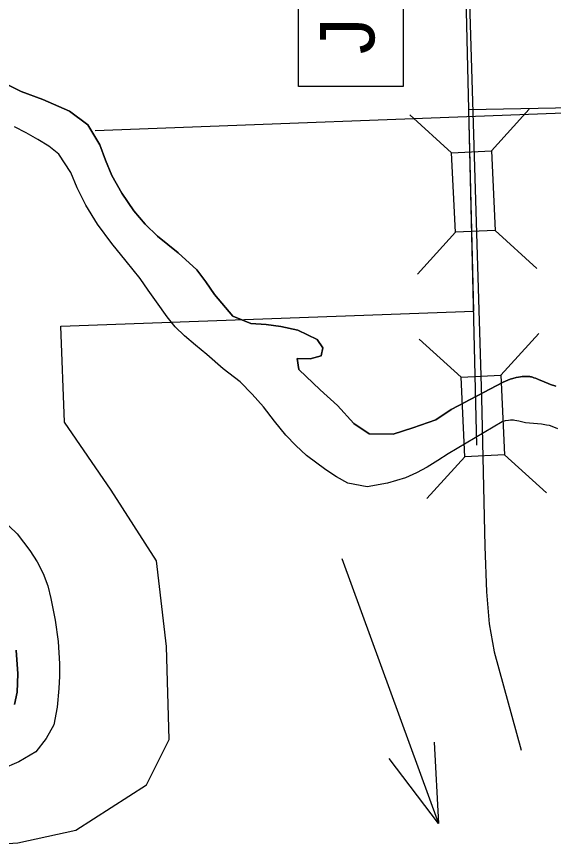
# Model space of a CAD drawing. Extents: x 2480962 to 2688785, y 277103 to 599240.
# Drawn here: x 2565133 to 2568580, y 312395 to 317721 of the extents above; entities that cross this region are included whole.
import ezdxf

# ---------------------------------------------------------------- set-up
doc = ezdxf.new("R2010")
doc.units = 0
for name, color, linetype in [('Bridges', 7, 'Continuous'), ('Culture', 7, 'Continuous'), ('Lakes and Ponds', 7, 'Continuous'), ('Narrow River Creek and Branch and Slough', 7, 'Continuous'), ('Section Lines', 7, 'Continuous'), ('State Park', 7, 'Continuous'), ('US Highways Related Text', 7, 'Continuous'), ('US Routes Highway Center Lines', 7, 'Continuous')]:
    doc.layers.add(name, color=color, linetype=linetype)

msp = doc.modelspace()

# ---------------------------------------------------------------- linework, layer by layer
at = {"layer": 'Bridges'}
for p, q in [((2568181.505, 316858.273), (2568425.046, 317126.152)), ((2567925.794, 316846.104), (2567657.915, 317089.646)), ((2567950.132, 316334.683), (2567706.59, 316066.803)), ((2568205.843, 316346.852), (2568473.722, 316103.31)), ((2568242.065, 315416.022), (2568485.606, 315683.901)), ((2567986.354, 315403.853), (2567718.475, 315647.395)), ((2568010.692, 314892.432), (2567767.15, 314624.552)), ((2568266.403, 314904.601), (2568534.282, 314661.059))]:
    msp.add_line(p, q, dxfattribs=at)
for points in [[(2567950.132, 316334.683), (2567925.794, 316846.104), (2568181.505, 316858.273), (2568205.843, 316346.852)], [(2568010.692, 314892.432), (2567986.354, 315403.853), (2568242.065, 315416.022), (2568266.403, 314904.601)]]:
    msp.add_lwpolyline(points, close=True, dxfattribs=at)
at = {"layer": 'Culture'}
msp.add_lwpolyline([(2566943.434, 317270.965), (2566943.434, 318000.03), (2567614.396, 318000.03), (2567614.396, 317270.965)], close=True, dxfattribs=at)
at = {"layer": 'Lakes and Ponds'}
for points in [[(2565046.716, 317297.054), (2565162.346, 317239.47), (2565301.901, 317188.436), (2565472.069, 317114.019), (2565590.375, 317026.408), (2565667.473, 316897.762), (2565704.558, 316797.606), (2565744.134, 316698.906), (2565808.844, 316586.028), (2565885.584, 316473.419), (2565957.707, 316388.112), (2566037.673, 316310.347), (2566170.463, 316203.003), (2566289.262, 316093.34), (2566347.803, 316015.648), (2566403.123, 315935.43), (2566520.589, 315795.653), (2566635.994, 315748.091), (2566734.419, 315742.269), (2566828.968, 315730.343), (2566937.821, 315706.703), (2567063.565, 315645.333), (2567099.173, 315592.818), (2567087.95, 315541.582), (2567018.178, 315521.97), (2566933.878, 315524.096), (2566945.472, 315454.156), (2567082.81, 315322.845), (2567193.41, 315221.022), (2567298.264, 315107.036), (2567396.073, 315039.024), (2567550.547, 315038.467), (2567678.061, 315077.42), (2567825.311, 315130.856), (2567924.127, 315197.248), (2568256.754, 315371.918)], [(2568250.282, 315117.045), (2567904.425, 314911.998), (2567837.883, 314868.39), (2567769.922, 314826.757), (2567701.018, 314789.216), (2567629.046, 314757.419), (2567513.473, 314722.743), (2567383.597, 314699.782), (2567260.708, 314723.108), (2567186.338, 314762.918), (2567118.387, 314808.177), (2566993.931, 314901.667), (2566924.788, 314963.907), (2566860.647, 315031.063), (2566789.035, 315121.469), (2566718.18, 315212.401), (2566646.036, 315295.684), (2566568.14, 315373.513), (2566459.948, 315457.339), (2566353.582, 315549.229), (2566281.995, 315609.733), (2566210.454, 315670.381), (2566151.286, 315728.015), (2566099.405, 315792.251), (2566031.043, 315889.002), (2565978.489, 315963.208), (2565925.428, 316037.068), (2565836.658, 316149.408), (2565743.834, 316263.662), (2565652.791, 316387.986), (2565577.877, 316508.658), (2565521.233, 316619.711), (2565480.897, 316719.094), (2565404.023, 316837.717), (2565339.335, 316888.806), (2565269.542, 316930.983), (2565195.237, 316973.226), (2565119.29, 317011.863)], [(2568256.754, 315371.918), (2568301.404, 315390.747), (2568318.247, 315395.384), (2568340.83, 315401.118), (2568354.769, 315404.207), (2568368.985, 315406.719), (2568378.559, 315407.991), (2568391.377, 315409.092), (2568398.7, 315409.373), (2568407.044, 315409.352), (2568416.519, 315408.84), (2568427.227, 315407.558), (2568432.869, 315406.547), (2568438.823, 315405.202), (2568445.09, 315403.449), (2568454.752, 315400.308), (2568464.328, 315396.917), (2568483.279, 315389.549), (2568520.803, 315373.672), (2568545.925, 315363.336), (2568560.45, 315357.893), (2568594.324, 315346.006)], [(2568608.113, 315072.269), (2568572.615, 315086.611), (2568554.594, 315092.512), (2568536.201, 315096.609), (2568502.643, 315100.99), (2568451.887, 315105.801), (2568426.574, 315108.373), (2568401.463, 315111.648), (2568384.299, 315114.951), (2568358.634, 315121.152), (2568345.798, 315123.994), (2568332.935, 315126.161), (2568322.694, 315127.154), (2568304.603, 315127.266), (2568290.964, 315126.096), (2568270.526, 315122.529), (2568250.282, 315117.045)], [(2565031.035, 314498.755), (2565135.621, 314396.797), (2565218.241, 314290.337), (2565264.866, 314218.279), (2565303.807, 314141.822), (2565332.45, 314063.14), (2565353.507, 313982.478), (2565380.704, 313842.687), (2565399.836, 313704.722), (2565409.033, 313562.522), (2565408.308, 313483.25), (2565404.553, 313403.972), (2565393.207, 313283.377), (2565371.656, 313170.576), (2565323.503, 313081.248), (2565257.17, 312997.532), (2565146.28, 312932.875), (2565037.035, 312884.302)], [(2565119.988, 313301.336), (2565136.286, 313379.923), (2565141.662, 313498.379), (2565130.237, 313650.556)]]:
    msp.add_lwpolyline(points, dxfattribs=at)
at = {"layer": 'Narrow River Creek and Branch and Slough'}
for points in [[(2568256.754, 315371.918), (2567924.127, 315197.248), (2567825.311, 315130.856), (2567678.061, 315077.42), (2567550.547, 315038.467), (2567396.073, 315039.024), (2567298.264, 315107.036), (2567193.41, 315221.022), (2567082.81, 315322.845), (2566945.472, 315454.156), (2566933.878, 315524.096), (2567018.178, 315521.97), (2567087.95, 315541.582), (2567099.173, 315592.818), (2567063.565, 315645.333), (2566937.821, 315706.703), (2566828.968, 315730.343), (2566734.419, 315742.269), (2566635.994, 315748.091), (2566520.589, 315795.653), (2566403.123, 315935.43), (2566347.803, 316015.648), (2566289.262, 316093.34), (2566170.463, 316203.003), (2566037.673, 316310.347), (2565957.707, 316388.112), (2565885.584, 316473.419), (2565808.844, 316586.028), (2565744.134, 316698.906), (2565704.558, 316797.606), (2565667.473, 316897.762), (2565590.375, 317026.408), (2565472.069, 317114.019), (2565301.901, 317188.436), (2565162.346, 317239.47), (2565046.716, 317297.054)], [(2565046.716, 317297.054), (2565162.346, 317239.47), (2565301.901, 317188.436), (2565472.069, 317114.019), (2565590.375, 317026.408), (2565667.473, 316897.762), (2565704.558, 316797.606), (2565744.134, 316698.906), (2565808.844, 316586.028), (2565885.584, 316473.419), (2565957.707, 316388.112), (2566037.673, 316310.347), (2566170.463, 316203.003), (2566289.262, 316093.34), (2566347.803, 316015.648), (2566403.123, 315935.43), (2566520.589, 315795.653), (2566635.994, 315748.091), (2566734.419, 315742.269), (2566828.968, 315730.343), (2566937.821, 315706.703), (2567063.565, 315645.333), (2567099.173, 315592.818), (2567087.95, 315541.582), (2567018.178, 315521.97), (2566933.878, 315524.096), (2566945.472, 315454.156), (2567082.81, 315322.845), (2567193.41, 315221.022), (2567298.264, 315107.036), (2567396.073, 315039.024), (2567550.547, 315038.467), (2567678.061, 315077.42), (2567825.311, 315130.856), (2567924.127, 315197.248), (2568256.754, 315371.918)], [(2568250.282, 315117.045), (2567904.425, 314911.998), (2567837.883, 314868.39), (2567769.922, 314826.757), (2567701.018, 314789.216), (2567629.046, 314757.419), (2567513.473, 314722.743), (2567383.597, 314699.782), (2567260.708, 314723.108), (2567186.338, 314762.918), (2567118.387, 314808.177), (2566993.931, 314901.667), (2566924.788, 314963.907), (2566860.647, 315031.063), (2566789.035, 315121.469), (2566718.18, 315212.401), (2566646.036, 315295.684), (2566568.14, 315373.513), (2566459.948, 315457.339), (2566353.582, 315549.229), (2566281.995, 315609.733), (2566210.454, 315670.381), (2566151.286, 315728.015), (2566099.405, 315792.251), (2566031.043, 315889.002), (2565978.489, 315963.208), (2565925.428, 316037.068), (2565836.658, 316149.408), (2565743.834, 316263.662), (2565652.791, 316387.986), (2565577.877, 316508.658), (2565521.233, 316619.711), (2565480.897, 316719.094), (2565404.023, 316837.717), (2565339.335, 316888.806), (2565269.542, 316930.983), (2565195.237, 316973.226), (2565119.29, 317011.863)], [(2568250.282, 315117.045), (2567904.425, 314911.998), (2567837.883, 314868.39), (2567769.922, 314826.757), (2567701.018, 314789.216), (2567629.046, 314757.419), (2567513.473, 314722.743), (2567383.597, 314699.782), (2567260.708, 314723.108), (2567186.338, 314762.918), (2567118.387, 314808.177), (2566993.931, 314901.667), (2566924.788, 314963.907), (2566860.647, 315031.063), (2566789.035, 315121.469), (2566718.18, 315212.401), (2566646.036, 315295.684), (2566568.14, 315373.513), (2566459.948, 315457.339), (2566353.582, 315549.229), (2566281.995, 315609.733), (2566210.454, 315670.381), (2566151.286, 315728.015), (2566099.405, 315792.251), (2566031.043, 315889.002), (2565978.489, 315963.208), (2565925.428, 316037.068), (2565836.658, 316149.408), (2565743.834, 316263.662), (2565652.791, 316387.986), (2565577.877, 316508.658), (2565521.233, 316619.711), (2565480.897, 316719.094), (2565404.023, 316837.717), (2565339.335, 316888.806), (2565269.542, 316930.983), (2565195.237, 316973.226), (2565119.29, 317011.863)], [(2568256.754, 315371.918), (2568301.404, 315390.747), (2568318.247, 315395.384), (2568340.83, 315401.118), (2568354.769, 315404.207), (2568368.985, 315406.719), (2568378.559, 315407.991), (2568391.377, 315409.092), (2568398.7, 315409.373), (2568407.044, 315409.352), (2568416.519, 315408.84), (2568427.227, 315407.558), (2568432.869, 315406.547), (2568438.823, 315405.202), (2568445.09, 315403.449), (2568454.752, 315400.308), (2568464.328, 315396.917), (2568483.279, 315389.549), (2568520.803, 315373.672), (2568545.925, 315363.336), (2568560.45, 315357.893), (2568594.324, 315346.006)], [(2568594.324, 315346.006), (2568560.45, 315357.893), (2568545.925, 315363.336), (2568520.803, 315373.672), (2568483.279, 315389.549), (2568464.328, 315396.917), (2568454.752, 315400.308), (2568445.09, 315403.449), (2568438.823, 315405.202), (2568432.869, 315406.547), (2568427.227, 315407.558), (2568416.519, 315408.84), (2568407.044, 315409.352), (2568398.7, 315409.373), (2568391.377, 315409.092), (2568378.559, 315407.991), (2568368.985, 315406.719), (2568354.769, 315404.207), (2568340.83, 315401.118), (2568318.247, 315395.384), (2568301.404, 315390.747), (2568256.754, 315371.918)], [(2568608.113, 315072.269), (2568572.615, 315086.611), (2568554.594, 315092.512), (2568536.201, 315096.609), (2568502.643, 315100.99), (2568451.887, 315105.801), (2568426.574, 315108.373), (2568401.463, 315111.648), (2568384.299, 315114.951), (2568358.634, 315121.152), (2568345.798, 315123.994), (2568332.935, 315126.161), (2568322.694, 315127.154), (2568304.603, 315127.266), (2568290.964, 315126.096), (2568270.526, 315122.529), (2568250.282, 315117.045)], [(2568608.113, 315072.269), (2568572.615, 315086.611), (2568554.594, 315092.512), (2568536.201, 315096.609), (2568502.643, 315100.99), (2568451.887, 315105.801), (2568426.574, 315108.373), (2568401.463, 315111.648), (2568384.299, 315114.951), (2568358.634, 315121.152), (2568345.798, 315123.994), (2568332.935, 315126.161), (2568322.694, 315127.154), (2568304.603, 315127.266), (2568290.964, 315126.096), (2568270.526, 315122.529), (2568250.282, 315117.045)], [(2565031.035, 314498.755), (2565135.621, 314396.797), (2565218.241, 314290.337), (2565264.866, 314218.279), (2565303.807, 314141.822), (2565332.45, 314063.14), (2565353.507, 313982.478), (2565380.704, 313842.687), (2565399.836, 313704.722), (2565409.033, 313562.522), (2565408.308, 313483.25), (2565404.553, 313403.972), (2565393.207, 313283.377), (2565371.656, 313170.576), (2565323.503, 313081.248), (2565257.17, 312997.532), (2565146.28, 312932.875), (2565037.035, 312884.302)], [(2565031.035, 314498.755), (2565135.621, 314396.797), (2565218.241, 314290.337), (2565264.866, 314218.279), (2565303.807, 314141.822), (2565332.45, 314063.14), (2565353.507, 313982.478), (2565380.704, 313842.687), (2565399.836, 313704.722), (2565409.033, 313562.522), (2565408.308, 313483.25), (2565404.553, 313403.972), (2565393.207, 313283.377), (2565371.656, 313170.576), (2565323.503, 313081.248), (2565257.17, 312997.532), (2565146.28, 312932.875), (2565037.035, 312884.302)], [(2565130.237, 313650.556), (2565141.662, 313498.379), (2565136.286, 313379.923), (2565119.988, 313301.336)], [(2565119.988, 313301.336), (2565136.286, 313379.923), (2565141.662, 313498.379), (2565130.237, 313650.556)]]:
    msp.add_lwpolyline(points, dxfattribs=at)
at = {"layer": 'Section Lines'}
for p, q in [((2568088.879, 314966.267), (2567399.21, 343614.317)), ((2565637.849, 316989.425), (2570096.471, 317156.232))]:
    msp.add_line(p, q, dxfattribs=at)
at = {"layer": 'State Park'}
for p, q in [((2568037.086, 317123.274), (2572032.878, 317204.544)), ((2568069.448, 315827.931), (2568037.086, 317123.274)), ((2565415.778, 315730.78), (2568069.448, 315827.931)), ((2565440.561, 315113.887), (2565415.778, 315730.78)), ((2565739.396, 314678.314), (2565440.561, 315113.887)), ((2566030.653, 314224.944), (2565739.396, 314678.314)), ((2566095.376, 313674.423), (2566030.653, 314224.944)), ((2566111.557, 313075.327), (2566095.376, 313674.423)), ((2565965.929, 312783.874), (2566111.557, 313075.327)), ((2565512.864, 312492.422), (2565965.929, 312783.874)), ((2565140.703, 312411.463), (2565512.864, 312492.422)), ((2564881.808, 312395.272), (2565140.703, 312411.463))]:
    msp.add_line(p, q, dxfattribs=at)
at = {"layer": 'US Highways Related Text'}
msp.add_line((2567221.767, 314238.656), (2567841.378, 312536.29), dxfattribs=at)
msp.add_lwpolyline([(2567814.26, 313059.48), (2567841.378, 312536.29), (2567525.851, 312954.508)], dxfattribs=at)
at = {"layer": 'US Routes Highway Center Lines'}
msp.add_lwpolyline([(2570741.622, 367805.154), (2570822.843, 364647.345), (2570828.42, 364261.766), (2570812.813, 363939.538), (2570809.718, 363355.715), (2570617.971, 362403.369), (2569355.341, 355940.301), (2568545.189, 351306.714), (2567725.875, 346111.943), (2567681.24, 345829.256), (2567603.129, 345349.434), (2567510.14, 344676.194), (2567472.945, 344144.298), (2567399.21, 343614.317), (2567405.524, 342256.847), (2567426.292, 336953.603), (2567575.5, 331404.13), (2567801.75, 325711.575), (2568118.15, 315272.099), (2568140.009, 314316.086), (2568150.797, 314025.592), (2568166.804, 313819.618), (2568198.641, 313640.078), (2568373.481, 313006.506)], dxfattribs=at)

# ---------------------------------------------------------------- texts
at = {"layer": 'Culture'}
msp.add_text('J', height=349.999, rotation=90, dxfattribs=at).set_placement((2567430.416, 317479.457))

doc.saveas('drawing.dxf')
